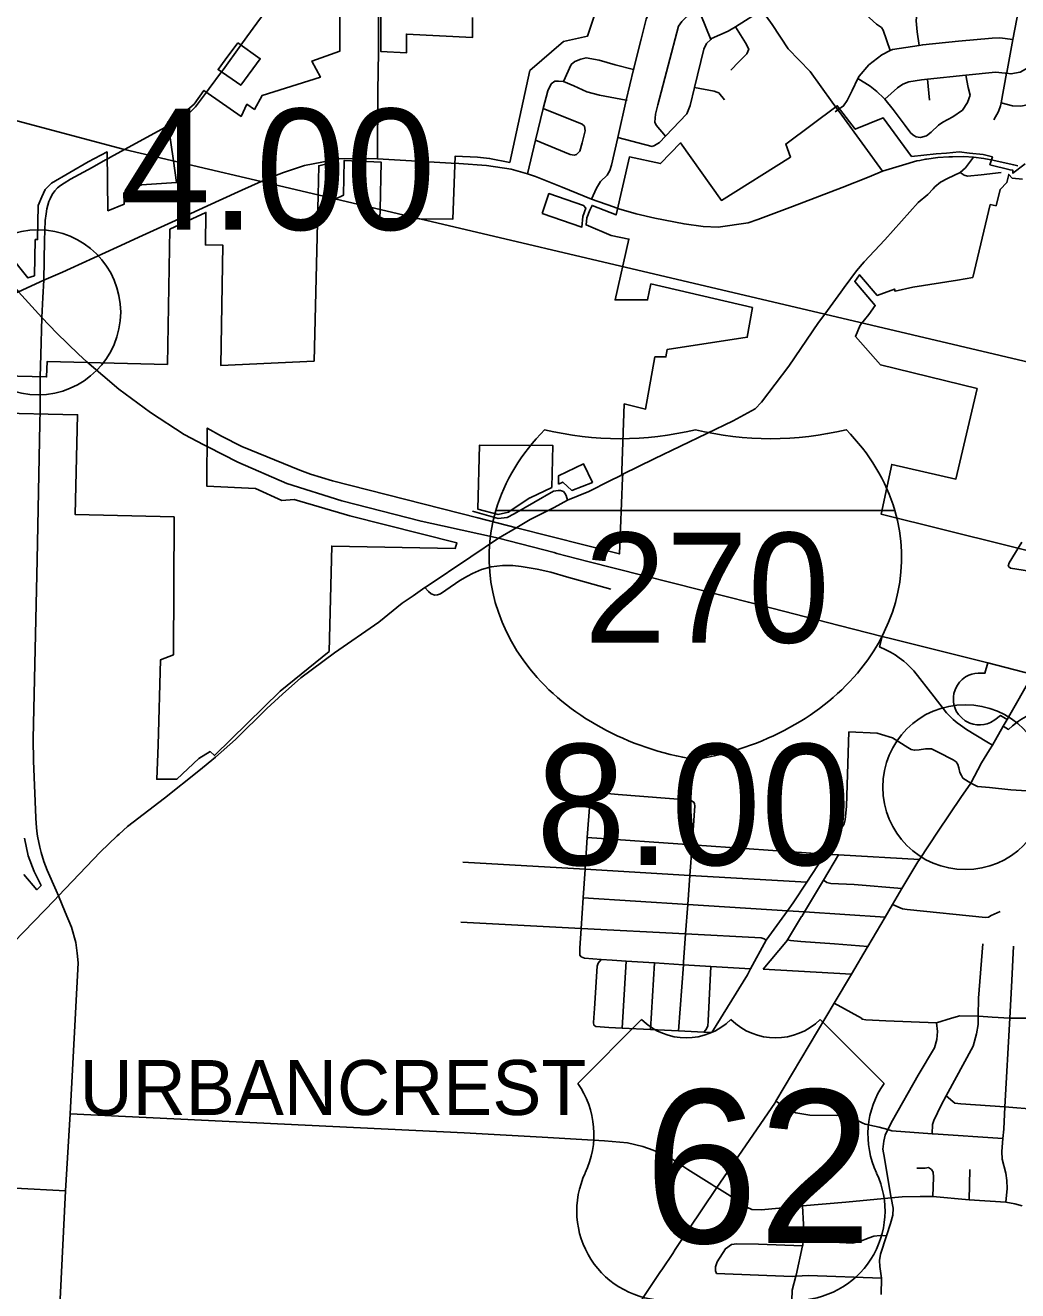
# Model space of a CAD drawing. Extents: x 1659811 to 1934326, y 644115 to 934867.
# Drawn here: x 1797773 to 1806794, y 688370 to 699875 of the extents above; entities that cross this region are included whole.
import ezdxf

# ---------------------------------------------------------------- set-up
doc = ezdxf.new("R2010")
doc.units = 0
for name, color, linetype in [('Default', 7, 'Continuous'), ('GM_X_City_Street', 7, 'Continuous'), ('GM_X_Corporation', 7, 'Continuous'), ('GM_X_Corporation_Text', 7, 'Continuous'), ('GM_X_County_Road', 7, 'Continuous'), ('GM_X_Interchange_Ramps', 7, 'Continuous'), ('GM_X_Interstate_Route', 7, 'Continuous'), ('GM_X_Interstate_Shield', 7, 'Continuous'), ('GM_X_Township', 7, 'Continuous'), ('GM_X_Township_Road', 7, 'Continuous'), ('GM_X_US_Route', 7, 'Continuous'), ('GM_X_US_Shield', 7, 'Continuous')]:
    doc.layers.add(name, color=color, linetype=linetype)

msp = doc.modelspace()

# ---------------------------------------------------------------- linework, layer by layer
at = {"layer": 'Default'}
for centre in [(1797890, 697266), (1806318, 692948)]:
    msp.add_circle(centre, 750, dxfattribs=at)
at = {"layer": 'GM_X_City_Street'}
for points in [[(1806577, 699015), (1806619, 699092), (1806638, 699144), (1806643, 699171), (1806692, 699439), (1806694, 699446), (1806751, 699746), (1806839, 700204), (1806841, 700225), (1806850, 700314), (1806844, 700425), (1806808, 700511), (1806806, 700518), (1806780, 700553), (1806719, 700606), (1806635, 700657), (1806580, 700691), (1806454, 700770), (1806405, 700829), (1806388, 700892), (1806393, 700958), (1806431, 701130), (1806461, 701238), (1806524, 701455)], [(1805635, 699645), (1805571, 699832), (1805556, 699854), (1805512, 699886), (1805446, 699942), (1805419, 699972), (1805242, 700176), (1805157, 700274), (1805113, 700306), (1805046, 700344), (1804964, 700390), (1804851, 700502), (1804813, 700538), (1804812, 700538)], [(1799787, 699770), (1799879, 699896), (1800117, 700220), (1800153, 700261), (1800183, 700286), (1800212, 700307), (1800242, 700323), (1800278, 700336), (1800303, 700342), (1800343, 700349), (1800389, 700352), (1800440, 700351), (1800639, 700341), (1800730, 700337)], [(1802919, 698295), (1802964, 698395), (1803001, 698454), (1803063, 698513), (1803088, 698554), (1803102, 698605), (1803160, 698854), (1803235, 699196), (1803303, 699473), (1803371, 699749), (1803417, 699930), (1803451, 700005), (1803507, 700089), (1803619, 700168)], [(1804005, 699747), (1803915, 699972), (1803908, 699991), (1803858, 700121), (1803852, 700161), (1803846, 700191), (1803811, 700209)], [(1804708, 699662), (1804562, 699882), (1804468, 700014), (1804459, 700027), (1804406, 700113), (1804386, 700171), (1804396, 700201)], [(1803472, 698772), (1803494, 698782), (1803538, 698809), (1803593, 698866), (1803788, 699071), (1803818, 699145), (1803857, 699309), (1803940, 699659), (1803966, 699710), (1804005, 699747), (1804012, 699754), (1804163, 699821), (1804230, 699863), (1804468, 700014)], [(1805898, 699693), (1805880, 699815), (1805872, 699917), (1805877, 699984), (1805903, 700106)], [(1803593, 698866), (1803507, 698967), (1803497, 698995), (1803501, 699067), (1803523, 699152), (1803710, 699869), (1803742, 699911), (1803788, 699954), (1803855, 699976), (1803908, 699991)], [(1804188, 699469), (1804260, 699542), (1804332, 699617), (1804350, 699657), (1804320, 699715), (1804230, 699863)], [(1805586, 699203), (1805701, 699308), (1805749, 699339), (1805806, 699360), (1805921, 699380), (1805973, 699385), (1806322, 699422), (1806592, 699450), (1806680, 699441), (1806692, 699439), (1806732, 699433), (1806816, 699448), (1806942, 699519), (1807071, 699679), (1807140, 699782), (1807200, 699811)], [(1805135, 699089), (1805159, 699106), (1805212, 699143), (1805243, 699191), (1805289, 699284), (1805342, 699393), (1805352, 699414), (1805440, 699516), (1805558, 699608), (1805635, 699645), (1805655, 699654), (1805898, 699693), (1805931, 699699), (1806256, 699730), (1806562, 699760), (1806632, 699761), (1806751, 699746)], [(1802666, 699365), (1802734, 699518), (1802768, 699546), (1802824, 699569), (1802870, 699581), (1802989, 699557), (1803135, 699516), (1803303, 699473), (1803308, 699472)], [(1805108, 699176), (1804907, 699455), (1804708, 699662)], [(1799445, 699301), (1799557, 699451), (1799571, 699470)], [(1802338, 698525), (1802412, 698832), (1802482, 699118), (1802522, 699279), (1802552, 699343), (1802588, 699367), (1802620, 699367), (1802666, 699365)], [(1802666, 699365), (1802759, 699324), (1802879, 699272), (1802992, 699240), (1803235, 699196), (1803244, 699194)], [(1805890, 698858), (1805870, 698861), (1805850, 698873), (1805823, 698896), (1805770, 698963), (1805661, 699110), (1805586, 699203), (1805576, 699214), (1805515, 699274), (1805454, 699323), (1805342, 699393)], [(1805890, 698858), (1805912, 698856), (1805966, 698869), (1806007, 698904), (1806075, 698967), (1806115, 698994), (1806205, 699043), (1806292, 699105), (1806337, 699173), (1806361, 699240), (1806344, 699311), (1806322, 699422)], [(1805993, 699194), (1805973, 699385)], [(1803857, 699309), (1804034, 699276), (1804060, 699266), (1804077, 699260), (1804129, 699198)], [(1802482, 699118), (1802836, 698977), (1802855, 698959)], [(1806643, 699171), (1806748, 699142), (1806822, 699140), (1806894, 699155), (1806970, 699199)], [(1798780, 698803), (1799076, 698964), (1799104, 698980)], [(1802783, 698701), (1802815, 698730), (1802835, 698806), (1802863, 698915), (1802855, 698959)], [(1798548, 698676), (1798676, 698746), (1798780, 698803)], [(1802412, 698832), (1802725, 698701), (1802763, 698695), (1802783, 698701)], [(1803160, 698854), (1803472, 698772)], [(1798502, 698651), (1798517, 698659), (1798548, 698676)], [(1805904, 698647), (1805957, 698657)], [(1806536, 698655), (1806554, 698652), (1806759, 698606), (1806794, 698599)], [(1801644, 698622), (1801713, 698618), (1801966, 698600), (1802191, 698566), (1802338, 698525), (1802410, 698501), (1802654, 698404), (1802919, 698295), (1803119, 698224)], [(1797905, 696254), (1797907, 696375), (1797908, 696515)], [(1803086, 695733), (1803180, 695780)], [(1801837, 695457), (1802071, 695392), (1802100, 695393), (1802152, 695400), (1802217, 695432), (1802573, 695638), (1802597, 695644), (1802616, 695647), (1802639, 695647), (1802664, 695635), (1802678, 695620), (1802691, 695600), (1802703, 695558)], [(1802240, 695309), (1802361, 695381), (1802580, 695491), (1802703, 695558), (1802896, 695637), (1803086, 695733)], [(1806750, 695042), (1806832, 695177)], [(1801406, 694763), (1801437, 694726), (1801463, 694706), (1801497, 694694), (1801519, 694696), (1801547, 694706), (1801597, 694738), (1801724, 694826), (1801794, 694866), (1801839, 694892), (1801921, 694926), (1802009, 694950), (1802110, 694964), (1802206, 694963), (1802280, 694955), (1802425, 694929), (1802551, 694904), (1802693, 694862), (1803096, 694748)], [(1798053, 692007), (1797971, 692192), (1797941, 692271), (1797917, 692355), (1797904, 692401), (1797884, 692501), (1797878, 692547), (1797873, 692618), (1797868, 692670), (1797847, 693189), (1797846, 693385)], [(1805026, 692311), (1805038, 692331), (1805045, 692340), (1805064, 692370), (1805216, 692614), (1805227, 692652), (1805238, 692774), (1805259, 693450)], [(1805259, 693450), (1805517, 693438), (1805555, 693426), (1805655, 693397), (1805795, 693308)], [(1805795, 693308), (1805827, 693292), (1805856, 693283), (1805899, 693288), (1805957, 693296), (1806012, 693296), (1806072, 693267), (1806208, 693197), (1806235, 693177), (1806250, 693155), (1806259, 693123), (1806269, 693080), (1806282, 693053), (1806295, 693031), (1806367, 692985)], [(1802936, 692874), (1802955, 692888), (1802997, 692898), (1803163, 692882), (1803824, 692829), (1803838, 692819), (1803850, 692811)], [(1808561, 692742), (1808500, 692775), (1808442, 692798), (1808400, 692809), (1808340, 692819), (1808246, 692828), (1808072, 692839), (1807153, 692896), (1806977, 692908), (1806733, 692925), (1806538, 692944), (1806430, 692955), (1806367, 692985)], [(1802827, 691405), (1802815, 691421), (1802814, 691485), (1802826, 691664), (1802845, 691942), (1802863, 692202), (1802882, 692490), (1802904, 692802), (1802914, 692842), (1802920, 692854), (1802936, 692874)], [(1803756, 691354), (1803756, 691356), (1803775, 691613), (1803795, 691881), (1803814, 692146), (1803834, 692424), (1803859, 692777), (1803855, 692795), (1803850, 692811)], [(1798074, 691960), (1798455, 692356), (1798608, 692505), (1798626, 692522)], [(1802882, 692490), (1803834, 692424), (1805045, 692340), (1805166, 692332), (1805900, 692291)], [(1804342, 691249), (1804348, 691261), (1804366, 691295), (1804507, 691558), (1804701, 691823), (1804754, 691895), (1804878, 692083), (1805026, 692311)], [(1804831, 691773), (1804855, 691813), (1805028, 692101), (1805166, 692332)], [(1801750, 692267), (1802863, 692202), (1803814, 692146), (1804878, 692083)], [(1805028, 692101), (1805060, 692082), (1805096, 692073), (1805308, 692064), (1805741, 692026)], [(1798037, 691921), (1798074, 691960)], [(1798051, 687493), (1798139, 689277), (1798181, 689978), (1798254, 691351), (1798246, 691439), (1798231, 691537), (1798193, 691675), (1798136, 691812), (1798074, 691960), (1798053, 692007)], [(1802845, 691942), (1803795, 691881), (1804701, 691823), (1804855, 691813), (1805588, 691766)], [(1805656, 691880), (1805748, 691842), (1805788, 691836), (1806502, 691764), (1806528, 691766), (1806552, 691782), (1806634, 691818)], [(1804688, 691542), (1804703, 691561), (1804830, 691771), (1804831, 691773)], [(1801731, 691722), (1802826, 691664), (1803775, 691613), (1804461, 691577), (1804491, 691569), (1804507, 691558)], [(1804479, 691292), (1804686, 691540), (1804688, 691542)], [(1804703, 691561), (1804729, 691555), (1804822, 691546), (1805130, 691524), (1805431, 691499)], [(1806016, 689796), (1806021, 689880), (1806031, 689918), (1806099, 690056), (1806145, 690140), (1806390, 690592), (1806420, 690706), (1806435, 690789), (1806436, 690867), (1806437, 691029), (1806477, 691525)], [(1806685, 689175), (1806697, 689300), (1806696, 689371), (1806685, 689437), (1806654, 689566), (1806651, 689636), (1806660, 689752), (1806667, 689839), (1806678, 690040), (1806722, 690849), (1806740, 691191), (1806756, 691501)], [(1802827, 691405), (1802857, 691392), (1803009, 691381), (1803109, 691374), (1803235, 691366), (1803492, 691350), (1803755, 691334), (1804006, 691318), (1804366, 691295)], [(1802940, 690784), (1802937, 690808), (1802946, 690936), (1802971, 691321), (1802981, 691347), (1803009, 691381)], [(1803200, 690757), (1803235, 691366)], [(1803455, 690744), (1803492, 691350)], [(1803711, 690731), (1803755, 691334), (1803756, 691354)], [(1803942, 690719), (1803960, 690742), (1803976, 690776), (1803979, 690824), (1804006, 691318)], [(1804479, 691292), (1805282, 691248)], [(1804014, 690716), (1804338, 691243), (1804342, 691249)], [(1805125, 690984), (1805373, 690847), (1805379, 690840), (1805415, 690832), (1805594, 690822), (1806057, 690806), (1806191, 690849), (1806269, 690869), (1806436, 690867), (1806442, 690867), (1806562, 690857), (1806722, 690849), (1806747, 690847), (1806877, 690847), (1806885, 690847)], [(1802940, 690784), (1802958, 690772), (1803078, 690763), (1803200, 690757), (1803455, 690744), (1803711, 690731), (1803942, 690719), (1804014, 690716)], [(1805553, 688335), (1805557, 688483), (1805541, 688589), (1805539, 688645), (1805546, 688703), (1805603, 688867), (1805639, 688981), (1805658, 689055), (1805663, 689119), (1805645, 689213), (1805639, 689244), (1805582, 689576), (1805569, 689657), (1805577, 689729), (1805589, 689785), (1805614, 689834), (1805656, 689916), (1805889, 690330), (1806037, 690577), (1806058, 690655), (1806065, 690725), (1806057, 690806)], [(1806145, 690140), (1806204, 690091), (1806222, 690074), (1806276, 690070), (1806678, 690040), (1806972, 690018)], [(1804595, 690093), (1804706, 690023), (1804778, 689986), (1804904, 689965), (1805143, 689962), (1805201, 689965), (1805261, 689953), (1805379, 689897)], [(1798181, 689978), (1801761, 689806), (1802471, 689765), (1803038, 689733), (1803248, 689713), (1803388, 689680), (1803480, 689648), (1803614, 689592), (1803796, 689473), (1804014, 689335), (1804041, 689318)], [(1805379, 689897), (1805380, 689896), (1805409, 689883), (1805535, 689857), (1805614, 689834), (1805649, 689824), (1806016, 689796), (1806026, 689796), (1806660, 689752)], [(1806022, 689226), (1806030, 689402), (1806026, 689448), (1806010, 689473), (1805982, 689489), (1805952, 689485), (1805876, 689484)], [(1806352, 689197), (1806360, 689471)], [(1796770, 689338), (1797219, 689325), (1798139, 689277)], [(1804041, 689318), (1804059, 689307), (1804179, 689231), (1804331, 689128), (1804377, 689107), (1804461, 689105), (1804822, 689138), (1804838, 689140), (1805231, 689175), (1805645, 689213), (1805745, 689222), (1805907, 689227), (1806022, 689226), (1806352, 689197), (1806685, 689175), (1806769, 689160), (1806835, 689142)], [(1804698, 687321), (1804723, 687916), (1804724, 687938), (1804738, 688175), (1804738, 688183), (1804745, 688374), (1804777, 688502), (1804779, 688512), (1804837, 688776), (1804840, 688788), (1804843, 688818), (1804849, 688878), (1804847, 688973), (1804838, 689140)], [(1804843, 688818), (1805057, 688813), (1805291, 688803), (1805350, 688813), (1805444, 688851), (1805485, 688865), (1805545, 688870), (1805603, 688867)], [(1804056, 688527), (1804046, 688551), (1804047, 688587), (1804061, 688633), (1804137, 688751), (1804192, 688790), (1804240, 688797), (1804437, 688792), (1804837, 688776)], [(1804056, 688527), (1804743, 688500), (1804777, 688502), (1804892, 688508), (1805557, 688483)]]:
    msp.add_lwpolyline(points, dxfattribs=at)
at = {"layer": 'GM_X_Corporation'}
for points in [[(1801839, 699946), (1801839, 699766), (1801238, 699796), (1801237, 699624), (1801006, 699636), (1801004, 700306)], [(1796530, 696713), (1797967, 696678), (1797971, 696818), (1799065, 696792), (1799087, 698021), (1799415, 698174), (1799410, 697879), (1799569, 697876), (1799550, 696783), (1800398, 696822), (1800434, 698332), (1800440, 698598), (1800562, 698629), (1800555, 698304), (1800555, 698279), (1800590, 698296), (1800667, 698331), (1800671, 698645), (1801007, 698631), (1800998, 698200), (1800996, 698119), (1801352, 698116), (1801660, 698114), (1801682, 698687), (1801884, 698677), (1801994, 698665), (1802177, 698629), (1802358, 699464), (1802664, 699728), (1802883, 699776), (1803033, 700221)], [(1800633, 700052), (1800631, 699640), (1800378, 699550), (1800455, 699404), (1799926, 699236), (1799855, 699110), (1799788, 699158), (1799734, 699047), (1799436, 699254), (1799396, 699284), (1799307, 699159), (1799230, 699091), (1799185, 699059), (1799070, 698997), (1799121, 698642), (1799148, 698446), (1798830, 698424), (1798670, 698352), (1798672, 698250), (1798524, 698189), (1798517, 698724), (1798346, 698633), (1798011, 698441), (1797954, 698382), (1797923, 698317), (1797891, 698236), (1797884, 697927), (1797864, 697927), (1797856, 697598), (1797796, 697579), (1796374, 699359)], [(1806862, 698616), (1806750, 698530), (1806751, 698557), (1806725, 698560), (1806541, 698607), (1806564, 698679), (1806480, 698702), (1806356, 698713), (1806262, 698725), (1806146, 698714), (1806054, 698706), (1805829, 698682), (1805570, 699035), (1805317, 698931), (1805154, 699144), (1804686, 698795), (1804730, 698677), (1804101, 698283), (1803729, 698806), (1803547, 698618), (1803264, 698679), (1803143, 698152), (1802925, 698237), (1802905, 698195), (1802879, 698124), (1802871, 698061), (1803100, 697965), (1803260, 697932), (1803135, 697379), (1803429, 697379), (1803460, 697524), (1804383, 697309), (1804335, 697039), (1803608, 696929), (1803596, 696860), (1803496, 696860), (1803412, 696386), (1803217, 696433), (1803195, 695823), (1803195, 695787), (1803205, 695793), (1803201, 695760), (1803174, 695069), (1802237, 695307), (1801886, 695397), (1800565, 695733), (1800367, 695795), (1800269, 695829), (1799742, 696047), (1799556, 696139), (1799427, 696213), (1799423, 695685), (1799867, 695665), (1800104, 695554), (1800216, 695565), (1800724, 695415), (1801696, 695169), (1801680, 695117), (1800559, 695140), (1800536, 694182), (1800091, 693822), (1799492, 693235), (1799455, 693271), (1799350, 693209), (1799151, 693020), (1798968, 693020), (1798982, 693331), (1799003, 694106), (1799119, 694151), (1799126, 695406), (1798226, 695428), (1798248, 696334), (1797448, 696353)], [(1806903, 695095), (1806697, 695146), (1805552, 695431), (1805650, 695882), (1806233, 695750), (1806425, 696572), (1805548, 696789), (1805319, 697046), (1805361, 697149), (1805441, 697245), (1805500, 697329), (1805313, 697547), (1805356, 697607), (1805518, 697419), (1805675, 697477), (1805679, 697458), (1805841, 697495), (1806246, 697558), (1806386, 697583), (1806544, 698246), (1806598, 698234), (1806635, 698383), (1806695, 698445), (1806713, 698519), (1806744, 698485), (1806838, 698477)], [(1797765, 692483), (1797798, 692324), (1797855, 692180), (1797917, 692053), (1797878, 692016), (1797761, 692155)]]:
    msp.add_lwpolyline(points, dxfattribs=at)
for points in [[(1799704, 699717), (1799589, 699561), (1799526, 699473), (1799732, 699331), (1799909, 699571)], [(1802472, 698165), (1802833, 698041), (1802841, 698138), (1802868, 698213), (1802848, 698236), (1802533, 698345)], [(1801888, 695476), (1802072, 695428), (1802164, 695449), (1802190, 695466), (1802359, 695578), (1802362, 695580), (1802558, 695674), (1802567, 696056), (1801902, 696058)], [(1802619, 695703), (1802658, 695722), (1802741, 695647), (1802929, 695719), (1802848, 695888), (1802620, 695779)]]:
    msp.add_lwpolyline(points, close=True, dxfattribs=at)
at = {"layer": 'GM_X_County_Road'}
for points in [[(1799571, 699470), (1799733, 699696), (1799787, 699770)], [(1799104, 698980), (1799188, 699026), (1799239, 699061), (1799269, 699084), (1799321, 699135), (1799419, 699266), (1799445, 699301)], [(1797932, 697401), (1797940, 697557), (1797947, 697919), (1797955, 698101), (1797962, 698160), (1797969, 698208), (1797977, 698241), (1797988, 698274), (1797998, 698299), (1798016, 698336), (1798042, 698371), (1798066, 698397), (1798093, 698418), (1798125, 698440), (1798184, 698477), (1798381, 698584), (1798502, 698651)], [(1800121, 698536), (1800311, 698601), (1800627, 698662), (1800890, 698665), (1800976, 698662), (1801644, 698622)], [(1803119, 698224), (1803167, 698207), (1803325, 698162), (1803496, 698122), (1803762, 698070), (1803935, 698045), (1804070, 698041), (1804343, 698079), (1804431, 698109), (1804747, 698228), (1805198, 698401), (1805443, 698499), (1805566, 698549), (1805747, 698604), (1805876, 698642), (1805904, 698647)], [(1805957, 698657), (1805964, 698658), (1806067, 698672), (1806167, 698678)], [(1806025, 698390), (1806040, 698406), (1806092, 698448), (1806155, 698484), (1806271, 698538), (1806319, 698579), (1806392, 698676)], [(1806167, 698678), (1806200, 698680), (1806303, 698683), (1806392, 698676), (1806487, 698664), (1806536, 698655)], [(1798183, 697665), (1798609, 697859), (1798838, 697964), (1799073, 698071), (1799278, 698165), (1799534, 698282), (1799741, 698377), (1799916, 698454), (1799940, 698465), (1800040, 698508), (1800121, 698536)], [(1805217, 697491), (1805328, 697643), (1805399, 697725), (1805587, 697924), (1805890, 698265), (1805977, 698337), (1806025, 698390)], [(1797603, 697403), (1797710, 697452), (1797940, 697557), (1798111, 697632), (1798183, 697665)], [(1803180, 695780), (1803196, 695788), (1803205, 695793), (1803489, 695935), (1804208, 696280), (1804409, 696389), (1804466, 696449), (1804713, 696775), (1804984, 697173), (1805040, 697248), (1805185, 697448), (1805217, 697491)], [(1797915, 696880), (1797924, 697218), (1797932, 697401)], [(1797908, 696515), (1797909, 696679), (1797915, 696880)], [(1797846, 693385), (1797846, 693388), (1797880, 695015), (1797905, 696254)], [(1801319, 694702), (1801406, 694763), (1801409, 694764), (1801822, 695042), (1802076, 695212), (1802240, 695309)], [(1798626, 692522), (1798701, 692591), (1799037, 692849), (1799349, 693097), (1799503, 693222), (1799684, 693381), (1799969, 693662), (1800112, 693793), (1800279, 693941), (1800585, 694169), (1800986, 694447), (1801200, 694620), (1801300, 694689), (1801319, 694702)], [(1797053, 691047), (1797086, 691061), (1797177, 691104), (1797245, 691144), (1797314, 691189), (1797381, 691250), (1797479, 691346), (1798037, 691921)]]:
    msp.add_lwpolyline(points, dxfattribs=at)
at = {"layer": 'GM_X_Interchange_Ramps'}
for points in [[(1805563, 694318), (1805538, 694223), (1805594, 694198), (1805639, 694175), (1805680, 694150), (1805717, 694125), (1805760, 694093), (1805787, 694068), (1805817, 694040), (1805850, 694005), (1806035, 693768), (1806116, 693663), (1806147, 693624), (1806177, 693593), (1806208, 693564), (1806244, 693534), (1806273, 693512), (1806328, 693472), (1806514, 693359), (1806564, 693330)], [(1806698, 693563), (1806637, 693599), (1806585, 693559), (1806547, 693536), (1806518, 693525), (1806487, 693517), (1806455, 693514), (1806422, 693515), (1806390, 693520), (1806358, 693530), (1806316, 693552), (1806285, 693577), (1806256, 693608), (1806236, 693640), (1806223, 693671), (1806215, 693699), (1806210, 693727), (1806210, 693768), (1806215, 693801), (1806225, 693834), (1806240, 693867), (1806266, 693904), (1806290, 693928), (1806320, 693951), (1806350, 693966), (1806377, 693976), (1806405, 693983), (1806435, 693986), (1806496, 693984), (1806522, 694078)], [(1806662, 693502), (1806711, 693473), (1806748, 693506), (1806775, 693527), (1806802, 693548), (1806829, 693566), (1806870, 693590), (1806907, 693610), (1806940, 693625), (1806972, 693637), (1807005, 693649), (1807042, 693660), (1807094, 693671), (1807140, 693679), (1807197, 693684), (1807248, 693685), (1807299, 693682), (1807707, 693646), (1807853, 693633), (1807941, 693616), (1807966, 693712)]]:
    msp.add_lwpolyline(points, dxfattribs=at)
at = {"layer": 'GM_X_Interstate_Route'}
for points in [[(1798257, 696886), (1798060, 697077), (1797924, 697218), (1797710, 697452), (1797609, 697576)], [(1799397, 696062), (1799218, 696156), (1798912, 696355), (1798623, 696568), (1798331, 696814), (1798257, 696886)], [(1801565, 695324), (1801371, 695366), (1800650, 695552), (1800150, 695708), (1799705, 695904), (1799432, 696044), (1799397, 696062)], [(1802604, 695074), (1802580, 695081), (1802076, 695212), (1801565, 695324)], [(1804453, 694603), (1804346, 694630), (1804155, 694679), (1802887, 695001), (1802604, 695074)], [(1804665, 694548), (1804453, 694603)], [(1805650, 694296), (1805563, 694318), (1805170, 694418), (1804665, 694548)], [(1806933, 693974), (1806522, 694078), (1805650, 694296)]]:
    msp.add_lwpolyline(points, dxfattribs=at)
at = {"layer": 'GM_X_Interstate_Shield'}
msp.add_line((1805677, 695465), (1802051, 695465), dxfattribs=at)
msp.add_line((1805677, 695465), (1802051, 695465), dxfattribs=at)
for centre, start_param, end_param in [((1804333, 695036), 2.47259, 2.911027), ((1803179, 697992), 4.415841, 5.008937), ((1804549, 697992), 4.415841, 5.008937), ((1803395, 695036), 0.230566, 0.669003), ((1804333, 695036), 2.911027, 4.511031), ((1803395, 695036), 4.913747, 6.513751)]:
    msp.add_ellipse(centre, major_axis=(2344, 0), ratio=0.8, start_param=start_param, end_param=end_param, dxfattribs=at)
at = {"layer": 'GM_X_Township'}
msp.add_lwpolyline([(1827950, 691856), (1821149, 693368), (1820279, 693511), (1817907, 694087), (1815708, 694629), (1815087, 694884), (1813506, 695256), (1811163, 695807), (1810869, 695876), (1810570, 695947), (1810511, 695961), (1809948, 696080), (1809281, 696250), (1808653, 696398), (1805040, 697248), (1799916, 698454), (1798676, 698746), (1796374, 699359), (1796095, 699426), (1795774, 699500), (1794871, 699722), (1794886, 700739)], dxfattribs=at)
at = {"layer": 'GM_X_Township_Road'}
for points in [[(1800976, 698662), (1800979, 699278), (1800983, 699633), (1800984, 700323)], [(1805194, 699058), (1805159, 699106), (1805156, 699109), (1805108, 699176)], [(1805566, 698549), (1805194, 699058)], [(1806271, 698538), (1806309, 698512), (1806339, 698505), (1806462, 698516), (1806643, 698537)], [(1807748, 695302), (1807437, 694894), (1807412, 694866), (1807380, 694846), (1807340, 694843), (1806729, 694939), (1806708, 694958), (1806718, 694988), (1806742, 695028), (1806750, 695042)]]:
    msp.add_lwpolyline(points, dxfattribs=at)
at = {"layer": 'GM_X_US_Route'}
for points in [[(1806538, 693288), (1806564, 693330), (1806662, 693502), (1806698, 693563), (1806933, 693974), (1806978, 694047)], [(1806278, 692854), (1806367, 692985), (1806464, 693168), (1806538, 693288)], [(1803681, 688743), (1804053, 689298), (1804059, 689307), (1804585, 690076), (1804595, 690093), (1805125, 690984), (1805282, 691248), (1805425, 691489), (1805431, 691499), (1805588, 691766), (1805656, 691880), (1805741, 692026), (1805885, 692269), (1805900, 692291), (1806070, 692547), (1806278, 692854)], [(1803564, 688567), (1803659, 688709), (1803681, 688743)], [(1802711, 687293), (1802778, 687394), (1803149, 687948), (1803253, 688103), (1803541, 688534), (1803564, 688567)]]:
    msp.add_lwpolyline(points, dxfattribs=at)
at = {"layer": 'GM_X_US_Shield'}
for p, q in [((1803375, 690835), (1802795, 690254)), ((1805580, 690254), (1804999, 690835))]:
    msp.add_line(p, q, dxfattribs=at)
for centre, radius, start, end in [((1803781, 691249), 580, 225.573, 314.427), ((1804593, 691249), 580, 225.573, 314.427), ((1802130, 689789), 812, 334.5471, 35.0009), ((1806245, 689789), 812, 144.9991, 205.4529), ((1803598, 689094), 812, 154.8319, 270.6383), ((1804776, 689094), 812, 269.3617, 25.1681)]:
    msp.add_arc(centre, radius, start, end, dxfattribs=at)

# ---------------------------------------------------------------- texts
at = {"layer": 'Default'}
for s, p in [('4.00', (1798640, 698016)), ('8.00', (1802415, 692240))]:
    msp.add_text(s, height=1100, dxfattribs=at).set_placement(p)
at = {"layer": 'GM_X_Corporation_Text'}
msp.add_text('URBANCREST', height=500, rotation=0, dxfattribs=at).set_placement((1798266, 689967))
at = {"layer": 'GM_X_Interstate_Shield'}
msp.add_text('270', height=1000, dxfattribs=at).set_placement((1802854, 694262))
at = {"layer": 'GM_X_US_Shield'}
msp.add_text('62', height=1392.2, dxfattribs=at).set_placement((1803399, 688804))

doc.saveas('drawing.dxf')
